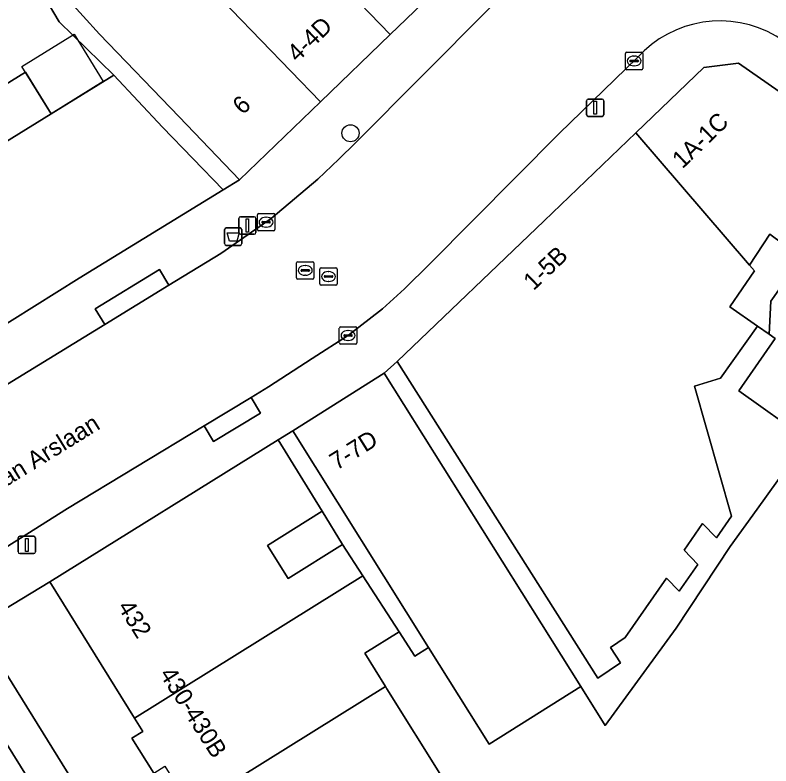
# Model space of a CAD drawing. Extents: x 159664 to 160323, y 385312 to 386115.
# Drawn here: x 159967.42 to 160010.7, y 385414.79 to 385457.76 of the extents above; entities that cross this region are included whole.
import ezdxf

# ---------------------------------------------------------------- set-up
doc = ezdxf.new("R2010")
doc.units = 0
for name, color, linetype in [('IMGEO_Afvalbak', 7, 'Continuous'), ('IMGEO_Boom', 7, 'Continuous'), ('IMGEO_Erf', 7, 'Continuous'), ('IMGEO_Fietspad_gesloten', 7, 'Continuous'), ('IMGEO_Kolk', 7, 'Continuous'), ('IMGEO_Lichtmast', 7, 'Continuous'), ('IMGEO_Openbare_ruimte_label', 7, 'Continuous'), ('IMGEO_Pand', 7, 'Continuous'), ('IMGEO_Pand_nummerreeks', 7, 'Continuous'), ('IMGEO_Pand_vergunning_verleend', 7, 'Continuous'), ('IMGEO_Rijbaan_lokaal_open', 7, 'Continuous'), ('IMGEO_Rioolput', 7, 'Continuous'), ('IMGEO_Voetpad_open', 7, 'Continuous')]:
    doc.layers.add(name, color=color, linetype=linetype)

msp = doc.modelspace()

# ---------------------------------------------------------------- linework, layer by layer
at = {"layer": 'IMGEO_Afvalbak'}
for p, q in [((159979.513, 385445.585), (159980.303, 385445.585)), ((159980.303, 385445.585), (159979.513, 385445.585)), ((159979.413, 385444.685), (159979.413, 385445.485)), ((159979.413, 385445.485), (159979.413, 385444.685)), ((159980.403, 385445.485), (159980.403, 385444.685)), ((159980.403, 385444.685), (159980.403, 385445.485)), ((159980.303, 385444.585), (159979.513, 385444.585)), ((159979.513, 385444.585), (159980.303, 385444.585))]:
    msp.add_line(p, q, dxfattribs=at)
msp.add_lwpolyline([(159979.556, 385445.299), (159980.26, 385445.299), (159980.111, 385444.829), (159979.705, 385444.829), (159979.556, 385445.299)], dxfattribs=at)
for centre, start, end in [((159979.513, 385445.485), 90, 180), ((159979.513, 385445.485), 90, 180), ((159980.303, 385445.485), 0, 90), ((159980.303, 385445.485), 360, 90), ((159979.513, 385444.685), 180, 270), ((159979.513, 385444.685), 180, 270), ((159980.303, 385444.685), 270, 0), ((159980.303, 385444.685), 270, 0)]:
    msp.add_arc(centre, 0.1, start, end, dxfattribs=at)
at = {"layer": 'IMGEO_Boom'}
msp.add_circle((159986.625, 385451.002), 0.489, dxfattribs=at)
at = {"layer": 'IMGEO_Erf'}
for points in [[(159967.362, 385461.743), (159964.77, 385460.131), (159966.391, 385457.573), (159961.484, 385454.626), (159963.337, 385451.612), (159968.018, 385454.501), (159969.488, 385452.118), (159973.077, 385454.331), (159969.942, 385457.372)], [(160012.441, 385443.869), (160012.123, 385444.11), (160010.638, 385445.235), (160009.476, 385443.456), (160009.767, 385443.118), (160008.339, 385441.063), (160009.94, 385439.951), (160010.594, 385439.497), (160010.687, 385441.397), (160010.877, 385441.665)], [(160008.855, 385436.25), (160010.95, 385439.25), (160010.594, 385439.497), (160009.94, 385439.951), (160007.812, 385436.975), (160006.323, 385436.535), (160008.441, 385429.078), (160007.579, 385427.838), (160006.792, 385428.663), (160005.73, 385427.136), (160006.517, 385426.311), (160005.456, 385424.784), (160004.721, 385425.534), (160002.359, 385422.138), (160001.517, 385421.569), (160002.08, 385420.683), (160000.795, 385419.816), (159989.296, 385437.935), (159988.553, 385437.264), (159999.812, 385419.328), (160001.208, 385417.105), (160005.279, 385422.676), (160008.376, 385427.342), (160009.916, 385429.488), (160012.781, 385433.479)], [(159985.01, 385429.364), (159981.871, 385427.407), (159983.048, 385425.519), (159986.178, 385427.471)]]:
    msp.add_lwpolyline(points, close=True, dxfattribs=at)
for points in [[(160013.217, 385409.794), (160025.229, 385427.108), (160026.659, 385428.251), (160030.564, 385431.373), (160028.574, 385436.043), (160024.779, 385430.583), (160022.781, 385429.01), (160018.644, 385431.884), (160018.617, 385431.902), (160017.456, 385430.247), (160012.781, 385433.479), (160009.916, 385429.488), (160008.376, 385427.342), (160005.279, 385422.676), (160001.208, 385417.105), (159999.812, 385419.328), (159994.575, 385416.041), (159991.101, 385421.575), (159990.309, 385421.078), (159989.407, 385422.474), (159987.442, 385421.249), (159988.634, 385419.337), (159988.714, 385419.208), (159991.924, 385414.059)], [(159975.357, 385414.381), (159974.111, 385416.379), (159974.734, 385416.767), (159974.258, 385417.53), (159969.415, 385425.336), (159965.211, 385422.784), (159979.981, 385399.005)]]:
    msp.add_lwpolyline(points, dxfattribs=at)
at = {"layer": 'IMGEO_Fietspad_gesloten'}
msp.add_lwpolyline([(159978.519, 385397.433), (159962.98, 385422.389), (159956.472, 385432.5), (159914.87, 385499.519)], dxfattribs=at)
at = {"layer": 'IMGEO_Kolk'}
for p, q in [((160002.366, 385454.715), (160002.366, 385455.567)), ((160002.441, 385455.641), (160003.293, 385455.641)), ((160003.367, 385455.567), (160003.367, 385454.715)), ((160002.625, 385455.135), (160002.625, 385455.147)), ((160003.063, 385455.098), (160002.665, 385455.098)), ((160002.668, 385455.184), (160003.066, 385455.184)), ((160002.854, 385455.421), (160002.879, 385455.421)), ((160003.109, 385455.147), (160003.109, 385455.135)), ((160002.877, 385454.861), (160002.852, 385454.861)), ((160003.293, 385454.641), (160002.441, 385454.641)), ((159981.293, 385445.488), (159981.293, 385446.34)), ((159981.368, 385446.414), (159982.22, 385446.414)), ((159981.781, 385446.194), (159981.806, 385446.194)), ((159982.294, 385446.34), (159982.294, 385445.488)), ((159981.552, 385445.908), (159981.552, 385445.92)), ((159981.99, 385445.871), (159981.592, 385445.871)), ((159981.595, 385445.957), (159981.993, 385445.957)), ((159981.804, 385445.634), (159981.779, 385445.634)), ((159982.036, 385445.92), (159982.036, 385445.908)), ((159982.22, 385445.414), (159981.368, 385445.414)), ((159985.987, 385439.001), (159985.987, 385439.853)), ((159986.062, 385439.927), (159986.914, 385439.927)), ((159986.475, 385439.707), (159986.5, 385439.707)), ((159986.988, 385439.853), (159986.988, 385439.001)), ((159986.246, 385439.421), (159986.246, 385439.433)), ((159986.684, 385439.384), (159986.286, 385439.384)), ((159986.289, 385439.47), (159986.687, 385439.47)), ((159986.498, 385439.147), (159986.473, 385439.147)), ((159986.73, 385439.433), (159986.73, 385439.421)), ((159986.914, 385438.927), (159986.062, 385438.927))]:
    msp.add_line(p, q, dxfattribs=at)
for points in [[(160002.366, 385454.715), (160002.366, 385455.567)], [(160002.441, 385455.641), (160003.293, 385455.641)], [(160003.367, 385455.567), (160003.367, 385454.715)], [(160003.293, 385454.641), (160002.441, 385454.641)], [(159981.293, 385445.488), (159981.293, 385446.34)], [(159981.368, 385446.414), (159982.22, 385446.414)], [(159982.294, 385446.34), (159982.294, 385445.488)], [(159982.22, 385445.414), (159981.368, 385445.414)], [(159985.987, 385439.001), (159985.987, 385439.853)], [(159986.062, 385439.927), (159986.914, 385439.927)], [(159986.988, 385439.853), (159986.988, 385439.001)], [(159986.914, 385438.927), (159986.062, 385438.927)]]:
    msp.add_lwpolyline(points, dxfattribs=at)
for centre, radius, start, end in [((160002.443, 385455.565), 0.0765, 91.552, 178.448), ((160002.443, 385455.565), 0.0765, 91.552, 178.448), ((160003.291, 385455.565), 0.0765, 1.552, 88.448), ((160003.291, 385455.565), 0.0765, 1.552, 88.448), ((160002.665, 385455.144), 0.0403, 85.8775, 175.7526), ((160002.662, 385455.134), 0.0366, 178.938, 274.7102), ((160003.066, 385455.141), 0.043, 264.8664, 352.4533), ((160003.07, 385455.146), 0.0386, 1.7309, 96.639), ((160002.443, 385454.717), 0.0765, 181.552, 268.448), ((160002.443, 385454.717), 0.0765, 181.552, 268.448), ((160003.291, 385454.717), 0.0765, 271.552, 358.448), ((160003.291, 385454.717), 0.0765, 271.552, 358.448), ((159981.37, 385446.338), 0.0765, 91.552, 178.448), ((159981.37, 385446.338), 0.0765, 91.552, 178.448), ((159982.218, 385446.338), 0.0765, 1.552, 88.448), ((159982.218, 385446.338), 0.0765, 1.552, 88.448), ((159981.592, 385445.917), 0.0403, 85.8775, 175.7526), ((159981.589, 385445.907), 0.0366, 178.938, 274.7102), ((159981.993, 385445.914), 0.043, 264.8664, 352.4533), ((159981.997, 385445.919), 0.0386, 1.7309, 96.639), ((159981.37, 385445.49), 0.0765, 181.552, 268.448), ((159981.37, 385445.49), 0.0765, 181.552, 268.448), ((159982.218, 385445.49), 0.0765, 271.552, 358.448), ((159982.218, 385445.49), 0.0765, 271.552, 358.448), ((159986.064, 385439.851), 0.0765, 91.552, 178.448), ((159986.064, 385439.851), 0.0765, 91.552, 178.448), ((159986.912, 385439.851), 0.0765, 1.552, 88.448), ((159986.912, 385439.851), 0.0765, 1.552, 88.448), ((159986.286, 385439.43), 0.0403, 85.8775, 175.7526), ((159986.283, 385439.42), 0.0366, 178.938, 274.7102), ((159986.687, 385439.427), 0.043, 264.8664, 352.4533), ((159986.691, 385439.432), 0.0386, 1.7309, 96.639), ((159986.064, 385439.003), 0.0765, 181.552, 268.448), ((159986.064, 385439.003), 0.0765, 181.552, 268.448), ((159986.912, 385439.003), 0.0765, 271.552, 358.448), ((159986.912, 385439.003), 0.0765, 271.552, 358.448)]:
    msp.add_arc(centre, radius, start, end, dxfattribs=at)
for centre, major_axis, ratio, start_param, end_param in [((160002.853, 385455.141), (-0.387, 0.002), 0.722429, 4.712389, 7.853982), ((160002.878, 385455.141), (-0.39, 0.002), 0.717154, 1.570796, 4.712389), ((159981.78, 385445.914), (-0.387, 0.002), 0.722429, 4.712389, 7.853982), ((159981.805, 385445.914), (-0.39, 0.002), 0.717154, 1.570796, 4.712389), ((159986.474, 385439.427), (-0.387, 0.002), 0.722429, 4.712389, 7.853982), ((159986.499, 385439.427), (-0.39, 0.002), 0.717154, 1.570796, 4.712389)]:
    msp.add_ellipse(centre, major_axis=major_axis, ratio=ratio, start_param=start_param, end_param=end_param, dxfattribs=at)
at = {"layer": 'IMGEO_Lichtmast'}
for p, q in [((160000.24, 385452.961), (160001.03, 385452.961)), ((160001.03, 385452.961), (160000.24, 385452.961)), ((160000.14, 385452.061), (160000.14, 385452.861)), ((160000.14, 385452.861), (160000.14, 385452.061)), ((160001.13, 385452.861), (160001.13, 385452.061)), ((160001.13, 385452.061), (160001.13, 385452.861)), ((160001.03, 385451.961), (160000.24, 385451.961)), ((160000.24, 385451.961), (160001.03, 385451.961)), ((159980.225, 385445.321), (159980.225, 385446.121)), ((159980.225, 385446.121), (159980.225, 385445.321)), ((159980.325, 385446.221), (159981.115, 385446.221)), ((159981.115, 385446.221), (159980.325, 385446.221)), ((159981.215, 385446.121), (159981.215, 385445.321)), ((159981.215, 385445.321), (159981.215, 385446.121)), ((159981.115, 385445.221), (159980.325, 385445.221)), ((159980.325, 385445.221), (159981.115, 385445.221)), ((159967.596, 385427.04), (159967.596, 385427.84)), ((159967.596, 385427.84), (159967.596, 385427.04)), ((159967.696, 385427.94), (159968.486, 385427.94)), ((159968.486, 385427.94), (159967.696, 385427.94)), ((159968.586, 385427.84), (159968.586, 385427.04)), ((159968.586, 385427.04), (159968.586, 385427.84)), ((159968.486, 385426.94), (159967.696, 385426.94)), ((159967.696, 385426.94), (159968.486, 385426.94))]:
    msp.add_line(p, q, dxfattribs=at)
for points in [[(160000.56, 385452.836), (160000.71, 385452.836), (160000.71, 385452.086), (160000.56, 385452.086), (160000.56, 385452.836)], [(159980.645, 385446.096), (159980.795, 385446.096), (159980.795, 385445.346), (159980.645, 385445.346), (159980.645, 385446.096)], [(159968.016, 385427.815), (159968.166, 385427.815), (159968.166, 385427.065), (159968.016, 385427.065), (159968.016, 385427.815)]]:
    msp.add_lwpolyline(points, dxfattribs=at)
for centre, start, end in [((160000.24, 385452.861), 90, 180), ((160000.24, 385452.861), 90, 180), ((160001.03, 385452.861), 0, 90), ((160001.03, 385452.861), 360, 90), ((160000.24, 385452.061), 180, 270), ((160000.24, 385452.061), 180, 270), ((160001.03, 385452.061), 270, 0), ((160001.03, 385452.061), 270, 0), ((159980.325, 385446.121), 90, 180), ((159980.325, 385446.121), 90, 180), ((159981.115, 385446.121), 0, 90), ((159981.115, 385446.121), 360, 90), ((159980.325, 385445.321), 180, 270), ((159980.325, 385445.321), 180, 270), ((159981.115, 385445.321), 270, 0), ((159981.115, 385445.321), 270, 0), ((159967.696, 385427.84), 90, 180), ((159967.696, 385427.84), 90, 180), ((159968.486, 385427.84), 0, 90), ((159968.486, 385427.84), 360, 90), ((159967.696, 385427.04), 180, 270), ((159967.696, 385427.04), 180, 270), ((159968.486, 385427.04), 270, 0), ((159968.486, 385427.04), 270, 0)]:
    msp.add_arc(centre, 0.1, start, end, dxfattribs=at)
at = {"layer": 'IMGEO_Pand'}
for points in [[(159986.712, 385467.243), (159984.36, 385469.289), (159982.124, 385467.868), (159979.597, 385466.262), (159988.897, 385456.649), (159993.058, 385460.661), (159992.27, 385461.479)], [(159979.597, 385466.262), (159978.976, 385466.904), (159978.014, 385466.277), (159972.904, 385468.371), (159971.032, 385467.181), (159974.718, 385463.358), (159984.9, 385452.796), (159988.897, 385456.649)], [(159974.718, 385463.358), (159970.22, 385459.021), (159970.387, 385458.758), (159972.261, 385456.672), (159976.812, 385451.943), (159980.278, 385448.34), (159984.9, 385452.796)], [(160016.466, 385449.703), (160008.838, 385455.005), (160006.864, 385454.76), (160002.957, 385451.018), (160009.476, 385443.456), (160010.638, 385445.235), (160012.123, 385444.11), (160012.441, 385443.869), (160015.086, 385447.598)], [(159968.018, 385454.501), (159963.337, 385451.612), (159961.484, 385454.626), (159954.047, 385450.012), (159954.737, 385448.91), (159954.581, 385448.232), (159955.303, 385447.11), (159956.037, 385446.863), (159957.409, 385444.662), (159969.488, 385452.118)], [(159969.488, 385452.118), (159957.409, 385444.662), (159962.127, 385437.094), (159971.088, 385442.7), (159979.337, 385447.761), (159975.857, 385451.352), (159973.077, 385454.331)], [(160006.323, 385436.535), (160007.812, 385436.975), (160009.94, 385439.951), (160008.339, 385441.063), (160009.767, 385443.118), (160009.476, 385443.456), (160002.957, 385451.018), (159997.713, 385445.996), (159989.296, 385437.935), (160000.795, 385419.816), (160002.08, 385420.683), (160001.517, 385421.569), (160002.359, 385422.138), (160004.721, 385425.534), (160005.456, 385424.784), (160006.517, 385426.311), (160005.73, 385427.136), (160006.792, 385428.663), (160007.579, 385427.838), (160008.441, 385429.078)], [(160020.345, 385443.944), (160015.086, 385447.598), (160012.441, 385443.869), (160010.877, 385441.665), (160010.687, 385441.397), (160010.594, 385439.497), (160010.95, 385439.25), (160008.855, 385436.25), (160012.781, 385433.479), (160014.753, 385436.375), (160014.978, 385436.219)], [(159988.553, 385437.264), (159983.316, 385433.977), (159991.101, 385421.575), (159994.575, 385416.041), (159999.812, 385419.328)], [(159969.415, 385425.336), (159974.258, 385417.53), (159987.337, 385425.677), (159986.178, 385427.471), (159983.048, 385425.519), (159981.871, 385427.407), (159985.01, 385429.364), (159982.481, 385433.458)], [(159974.258, 385417.53), (159974.734, 385416.767), (159974.111, 385416.379), (159975.357, 385414.381), (159975.997, 385414.779), (159977.485, 385412.392), (159988.634, 385419.337), (159987.442, 385421.249), (159989.407, 385422.474), (159987.337, 385425.677)], [(159977.485, 385412.392), (159980.776, 385407.111), (159991.924, 385414.059), (159988.714, 385419.208), (159988.634, 385419.337)]]:
    msp.add_lwpolyline(points, close=True, dxfattribs=at)
at = {"layer": 'IMGEO_Pand_vergunning_verleend'}
msp.add_lwpolyline([(159972.468, 385453.955), (159969.488, 385452.118), (159967.815, 385454.828), (159970.795, 385456.666)], close=True, dxfattribs=at)
at = {"layer": 'IMGEO_Rijbaan_lokaal_open'}
for points in [[(159997.495, 385460.979), (159994.574, 385458.142), (159986.904, 385450.445), (159985.958, 385449.522), (159984.757, 385448.373), (159982.076, 385446.126), (159979.205, 385444.128), (159976.231, 385442.308), (159972.556, 385440.059), (159963.751, 385434.67)], [(159998.577, 385450.989), (160003.048, 385455.317)], [(159964.295, 385425.665), (159970.426, 385429.524), (159978.242, 385434.249), (159980.937, 385435.878), (159981.923, 385436.484), (159984.435, 385438.113), (159986.513, 385439.447), (159988.464, 385440.961), (159989.714, 385442.092), (159991.168, 385443.527), (159998.577, 385450.989)]]:
    msp.add_lwpolyline(points, dxfattribs=at)
msp.add_arc((160007.778, 385451.081), 6.35, 59.5382, 138.1523, dxfattribs=at)
at = {"layer": 'IMGEO_Rioolput'}
for p, q in [((159983.534, 385442.725), (159983.534, 385443.577)), ((159983.609, 385443.651), (159984.461, 385443.651)), ((159984.022, 385443.431), (159984.047, 385443.431)), ((159984.535, 385443.577), (159984.535, 385442.725)), ((159983.793, 385443.145), (159983.793, 385443.157)), ((159984.231, 385443.108), (159983.833, 385443.108)), ((159983.836, 385443.194), (159984.234, 385443.194)), ((159984.277, 385443.157), (159984.277, 385443.145)), ((159984.868, 385442.374), (159984.868, 385443.226)), ((159984.943, 385443.3), (159985.795, 385443.3)), ((159985.356, 385443.08), (159985.381, 385443.08)), ((159985.869, 385443.226), (159985.869, 385442.374)), ((159984.461, 385442.651), (159983.609, 385442.651)), ((159984.045, 385442.871), (159984.02, 385442.871)), ((159985.127, 385442.794), (159985.127, 385442.806)), ((159985.565, 385442.757), (159985.167, 385442.757)), ((159985.17, 385442.843), (159985.568, 385442.843)), ((159985.611, 385442.806), (159985.611, 385442.794)), ((159985.795, 385442.3), (159984.943, 385442.3)), ((159985.379, 385442.52), (159985.354, 385442.52))]:
    msp.add_line(p, q, dxfattribs=at)
for points in [[(159983.534, 385442.725), (159983.534, 385443.577)], [(159983.609, 385443.651), (159984.461, 385443.651)], [(159984.535, 385443.577), (159984.535, 385442.725)], [(159984.868, 385442.374), (159984.868, 385443.226)], [(159984.943, 385443.3), (159985.795, 385443.3)], [(159985.869, 385443.226), (159985.869, 385442.374)], [(159984.461, 385442.651), (159983.609, 385442.651)], [(159985.795, 385442.3), (159984.943, 385442.3)]]:
    msp.add_lwpolyline(points, dxfattribs=at)
for centre, radius, start, end in [((159983.611, 385443.575), 0.0765, 91.552, 178.448), ((159983.611, 385443.575), 0.0765, 91.552, 178.448), ((159984.459, 385443.575), 0.0765, 1.552, 88.448), ((159984.459, 385443.575), 0.0765, 1.552, 88.448), ((159983.833, 385443.154), 0.0403, 85.8775, 175.7526), ((159983.83, 385443.144), 0.0366, 178.938, 274.7102), ((159984.234, 385443.151), 0.043, 264.8664, 352.4533), ((159984.238, 385443.156), 0.0386, 1.7309, 96.639), ((159984.945, 385443.224), 0.0765, 91.552, 178.448), ((159984.945, 385443.224), 0.0765, 91.552, 178.448), ((159985.793, 385443.224), 0.0765, 1.552, 88.448), ((159985.793, 385443.224), 0.0765, 1.552, 88.448), ((159983.611, 385442.727), 0.0765, 181.552, 268.448), ((159983.611, 385442.727), 0.0765, 181.552, 268.448), ((159984.459, 385442.727), 0.0765, 271.552, 358.448), ((159984.459, 385442.727), 0.0765, 271.552, 358.448), ((159985.167, 385442.803), 0.0403, 85.8775, 175.7526), ((159985.164, 385442.793), 0.0366, 178.938, 274.7102), ((159985.568, 385442.8), 0.043, 264.8664, 352.4533), ((159985.572, 385442.805), 0.0386, 1.7309, 96.639), ((159984.945, 385442.376), 0.0765, 181.552, 268.448), ((159984.945, 385442.376), 0.0765, 181.552, 268.448), ((159985.793, 385442.376), 0.0765, 271.552, 358.448), ((159985.793, 385442.376), 0.0765, 271.552, 358.448)]:
    msp.add_arc(centre, radius, start, end, dxfattribs=at)
for centre, major_axis, ratio, start_param, end_param in [((159984.021, 385443.151), (-0.387, 0.002), 0.722429, 4.712389, 7.853982), ((159984.046, 385443.151), (-0.39, 0.002), 0.717154, 1.570796, 4.712389), ((159985.355, 385442.8), (-0.387, 0.002), 0.722429, 4.712389, 7.853982), ((159985.38, 385442.8), (-0.39, 0.002), 0.717154, 1.570796, 4.712389)]:
    msp.add_ellipse(centre, major_axis=major_axis, ratio=ratio, start_param=start_param, end_param=end_param, dxfattribs=at)
at = {"layer": 'IMGEO_Voetpad_open'}
for points in [[(159974.718, 385463.358), (159971.032, 385467.181), (159972.904, 385468.371), (159971.871, 385468.713), (159969.023, 385466.961), (159966.373, 385465.371), (159964.162, 385469.057), (159963.383, 385470.356), (159962.371, 385469.723), (159962.594, 385469.366), (159963.595, 385467.765), (159965.427, 385464.837), (159965.775, 385464.281), (159967.362, 385461.743), (159969.942, 385457.372), (159973.077, 385454.331), (159975.857, 385451.352), (159979.337, 385447.761), (159980.278, 385448.34), (159976.812, 385451.943), (159972.261, 385456.672), (159970.387, 385458.758), (159970.22, 385459.021)], [(159972.556, 385440.059), (159976.231, 385442.308), (159975.688, 385443.195), (159972.013, 385440.946)], [(159980.937, 385435.878), (159978.242, 385434.249), (159978.78, 385433.359), (159981.475, 385434.988)], [(159983.316, 385433.977), (159982.481, 385433.458), (159985.01, 385429.364), (159986.178, 385427.471), (159987.337, 385425.677), (159989.407, 385422.474), (159990.309, 385421.078), (159991.101, 385421.575)]]:
    msp.add_lwpolyline(points, close=True, dxfattribs=at)
for points in [[(159999.556, 385465.106), (159997.721, 385466.742), (159997.27, 385464.721), (159993.058, 385460.661), (159988.897, 385456.649), (159984.9, 385452.796), (159980.278, 385448.34), (159979.337, 385447.761), (159971.088, 385442.7), (159962.127, 385437.094), (159957.746, 385434.481), (159959.245, 385431.873), (159959.365, 385431.944), (159959.983, 385432.311), (159963.751, 385434.67), (159972.556, 385440.059)], [(159972.556, 385440.059), (159972.013, 385440.946), (159975.688, 385443.195), (159976.231, 385442.308), (159979.205, 385444.128), (159982.076, 385446.126), (159984.757, 385448.373), (159985.958, 385449.522), (159986.904, 385450.445), (159994.574, 385458.142), (159997.495, 385460.979)], [(159982.481, 385433.458), (159983.316, 385433.977), (159988.553, 385437.264), (159989.296, 385437.935), (159997.713, 385445.996), (160002.957, 385451.018), (160006.864, 385454.76), (160008.838, 385455.005), (160016.466, 385449.703), (160029.146, 385441.011), (160027.414, 385445.324), (160018.875, 385451.146), (160015.918, 385453.149), (160012.023, 385455.917), (160010.997, 385456.554)], [(160003.048, 385455.317), (159998.577, 385450.989), (159991.168, 385443.527), (159989.714, 385442.092), (159988.464, 385440.961), (159986.513, 385439.447), (159984.435, 385438.113), (159981.923, 385436.484), (159980.937, 385435.878), (159981.475, 385434.988), (159978.78, 385433.359), (159978.242, 385434.249), (159970.426, 385429.524), (159964.295, 385425.665), (159963.632, 385425.259), (159965.211, 385422.784), (159969.415, 385425.336), (159982.481, 385433.458)], [(159979.981, 385399.005), (159965.211, 385422.784), (159963.632, 385425.259), (159963.415, 385425.103), (159963.277, 385424.977), (159963.15, 385424.838), (159963.037, 385424.689), (159962.937, 385424.53), (159962.852, 385424.363), (159962.782, 385424.189), (159962.728, 385424.01), (159962.69, 385423.826), (159962.669, 385423.64), (159962.665, 385423.452), (159962.677, 385423.265), (159962.706, 385423.08), (159962.751, 385422.898), (159962.813, 385422.721), (159962.889, 385422.55), (159962.98, 385422.389), (159978.519, 385397.433)]]:
    msp.add_lwpolyline(points, dxfattribs=at)
msp.add_arc((160007.778, 385451.081), 6.35, 59.5382, 138.1523, dxfattribs=at)

# ---------------------------------------------------------------- texts
at = {"layer": 'IMGEO_Openbare_ruimte_label'}
msp.add_text('Pastoor van Arslaan', height=1, rotation=31.6713, dxfattribs=at).set_placement((159962.118, 385427.799))
at = {"layer": 'IMGEO_Pand_nummerreeks'}
for s, rotation, p in [('4-4D', 43.9516, (159983.583, 385455.028)), ('6', 43.9459, (159980.461, 385452.017)), ('1A-1C', 44.1636, (160005.632, 385448.927)), ('1-5B', 43.7625, (159997.109, 385441.956)), ('7-7D', 32.12, (159985.836, 385431.686)), ('432', 301.9312, (159973.261, 385423.894)), ('430-430B', 302.3807, (159975.661, 385420.045))]:
    msp.add_text(s, height=1, rotation=rotation, dxfattribs=at).set_placement(p)

doc.saveas('drawing.dxf')
